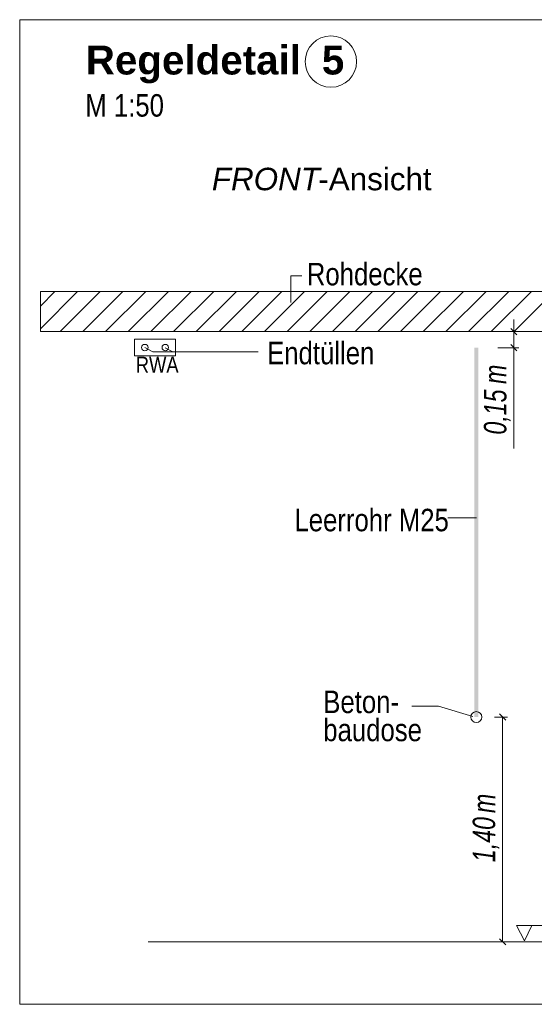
# Model space of a CAD drawing. Extents: x -620 to 300, y 62 to 1162.
# Tile 280 of 322: x 123 to 155, y 925 to 986. Entities that reach past the tile are written whole.
import ezdxf
from ezdxf.lldxf.tags import DXFTag

# ---------------------------------------------------------------- set-up
doc = ezdxf.new("R2010")
doc.units = 0
doc.layers.get('0').update_dxf_attribs({"lineweight": 13})
for name, color, linetype, lineweight, true_color in [('E_Aussparung Bemaßung-A06G94UP8I', 5, 'Continuous', 9, 0x0000ff), ('E_Betonbaudose', 1, 'Continuous', 13, 0xff0000), ('E_Detail_Beschriftung', 7, 'Continuous', 13, 0x009900), ('E_Detail_Wandschraffur', 7, 'Continuous', 5, 0xc0c0c0), ('E_FT_RWA', 7, 'Continuous', 13, 0xe26e0e), ('E_Leerrohr Beschriftung', 1, 'Continuous', 9, 0xff0000)]:
    doc.layers.add(name, color=color, linetype=linetype, lineweight=lineweight, true_color=true_color)
doc.layers.add('E_Detail_Linie_Text_Bem', color=7, linetype='Continuous', lineweight=13)
doc.styles.get("Standard").update_dxf_attribs({"font": 'ARIALN.TTF'})
tags = doc.linetypes.add('fein_strichliert', pattern=[4, 1, -2, 1]).pattern_tags.tags
tags[8:9] = [DXFTag(74, 4), DXFTag(75, 0), DXFTag(340, '0'), DXFTag(46, 0.0), DXFTag(50, 0.0), DXFTag(44, 0.0), DXFTag(45, 0.0)]
tags[6:7] = [DXFTag(74, 4), DXFTag(75, 0), DXFTag(340, '0'), DXFTag(46, 0.0), DXFTag(50, 0.0), DXFTag(44, 0.0), DXFTag(45, 0.0)]
tags[4:5] = [DXFTag(74, 4), DXFTag(75, 0), DXFTag(340, '0'), DXFTag(46, 0.0), DXFTag(50, 0.0), DXFTag(44, 0.0), DXFTag(45, 0.0)]
tags = doc.linetypes.add('fein_strichliert-A06G94UT8I', pattern=[4, 1, -2, 1]).pattern_tags.tags
tags[8:9] = [DXFTag(74, 4), DXFTag(75, 0), DXFTag(340, '0'), DXFTag(46, 0.0), DXFTag(50, 0.0), DXFTag(44, 0.0), DXFTag(45, 0.0)]
tags[6:7] = [DXFTag(74, 4), DXFTag(75, 0), DXFTag(340, '0'), DXFTag(46, 0.0), DXFTag(50, 0.0), DXFTag(44, 0.0), DXFTag(45, 0.0)]
tags[4:5] = [DXFTag(74, 4), DXFTag(75, 0), DXFTag(340, '0'), DXFTag(46, 0.0), DXFTag(50, 0.0), DXFTag(44, 0.0), DXFTag(45, 0.0)]

# ---------------------------------------------------------------- blocks, each defined once
blk = doc.blocks.new('Referenz-A06G94UU8I')
at = {"layer": 'E_Aussparung Bemaßung-A06G94UP8I', "linetype": 'Continuous', "ltscale": 0.13}
for p, q in [((153.527, 967.391), (153.527, 959.353)), ((153.827, 966.627), (152.527, 966.627)), ((153.336, 966.818), (153.718, 966.436)), ((153.336, 965.818), (153.718, 965.436)), ((153.827, 965.627), (152.527, 965.627)), ((153.127, 942.627), (152.327, 942.627)), ((153.018, 942.436), (152.636, 942.818)), ((152.827, 942.627), (152.827, 928.627)), ((153.127, 928.627), (152.327, 928.627)), ((153.018, 928.436), (152.636, 928.818))]:
    blk.add_line(p, q, dxfattribs=at)
at = {"layer": 'E_Betonbaudose', "linetype": 'Continuous', "ltscale": 0.13}
for centre, radius in [((130.525, 965.637), 0.2), ((131.8, 965.637), 0.2), ((151.186, 942.627), 0.34)]:
    blk.add_circle(centre, radius, dxfattribs=at)
at = {"layer": 'E_Detail_Linie_Text_Bem', "linetype": 'fein_strichliert-A06G94UT8I', "ltscale": 0.65}
for p, q in [((185.494, 986.054), (122.725, 986.054)), ((122.725, 986.054), (122.725, 924.738)), ((122.725, 924.738), (182.468, 924.738))]:
    blk.add_line(p, q, dxfattribs=at)
at = {"layer": 'E_Detail_Linie_Text_Bem', "color": 0, "linetype": 'Continuous', "ltscale": 0.13}
for p, q in [((139.616, 968.448), (139.616, 970.096)), ((139.616, 970.096), (140.302, 970.096)), ((131.015, 965.366), (130.525, 965.637)), ((131.015, 965.366), (137.584, 965.366)), ((132.272, 965.366), (131.8, 965.627)), ((149.42, 955.041), (151.205, 955.041)), ((147.158, 943.301), (148.819, 943.301)), ((148.819, 943.301), (150.97, 942.66)), ((154.194, 928.693), (153.685, 929.643)), ((153.685, 929.643), (156.369, 929.643)), ((154.652, 929.646), (154.194, 928.693))]:
    blk.add_line(p, q, dxfattribs=at)
at = {"layer": 'E_Detail_Linie_Text_Bem', "linetype": 'Continuous', "ltscale": 0.13}
for p, q in [((175.342, 969.127), (124.014, 969.127)), ((124.014, 969.127), (124.014, 966.627)), ((124.014, 966.627), (134.407, 966.627)), ((124.014, 966.627), (172.842, 966.627)), ((134.407, 966.627), (175.342, 966.627)), ((130.741, 928.627), (167.754, 928.627))]:
    blk.add_line(p, q, dxfattribs=at)
blk.add_solid([(151.311, 965.628), (151.311, 942.627), (151.061, 965.627), (151.061, 942.627)], dxfattribs=at)
at = {"layer": 'E_Detail_Wandschraffur', "linetype": 'ByBlock', "ltscale": 0.13}
for p, q in [((124.014, 966.806), (126.336, 969.127)), ((126.664, 966.627), (129.164, 969.127)), ((129.493, 966.627), (131.993, 969.127)), ((132.321, 966.627), (134.821, 969.127)), ((135.15, 966.627), (137.65, 969.127)), ((137.978, 966.627), (140.478, 969.127)), ((140.807, 966.627), (143.307, 969.127)), ((143.635, 966.627), (146.135, 969.127)), ((146.463, 966.627), (148.963, 969.127)), ((149.292, 966.627), (151.792, 969.127)), ((152.12, 966.627), (154.62, 969.127))]:
    blk.add_line(p, q, dxfattribs=at)
at = {"layer": 'E_Detail_Wandschraffur', "linetype": 'fein_strichliert', "ltscale": 0.13}
for p, q in [((124.014, 968.22), (124.922, 969.127)), ((125.25, 966.627), (127.75, 969.127)), ((128.079, 966.627), (130.579, 969.127)), ((130.907, 966.627), (133.407, 969.127)), ((133.735, 966.627), (136.235, 969.127)), ((136.564, 966.627), (139.064, 969.127)), ((139.392, 966.627), (141.892, 969.127)), ((142.221, 966.627), (144.721, 969.127)), ((145.049, 966.627), (147.549, 969.127)), ((147.878, 966.627), (150.378, 969.127)), ((150.706, 966.627), (153.206, 969.127)), ((153.534, 966.627), (156.034, 969.127))]:
    blk.add_line(p, q, dxfattribs=at)
at = {"layer": 'E_FT_RWA', "linetype": 'Continuous', "ltscale": 0.13}
for p, q in [((129.887, 966.162), (132.437, 966.162)), ((129.887, 965.112), (129.887, 966.162)), ((132.437, 965.112), (132.437, 966.162)), ((129.887, 965.112), (132.437, 965.112))]:
    blk.add_line(p, q, dxfattribs=at)
at = {"layer": 'E_Leerrohr Beschriftung', "linetype": 'Continuous', "ltscale": 0.13}
blk.add_circle((142.124, 983.447), 1.6, dxfattribs=at)
at = {"layer": 'E_Aussparung Bemaßung-A06G94UP8I', "linetype": 'Continuous', "ltscale": 0.13, "char_height": 1.4, "attachment_point": 1, "rotation": 90}
for s, insert in [('{\\W0.9;\\fArial Narrow|b0|i1;m}', (151.66, 963.368)), ('{\\W0.9;\\fArial Narrow|b0|i1;0,15 }', (151.66, 960.215)), ('{\\W0.9;\\fArial Narrow|b0|i1;m}', (150.96, 936.648)), ('{\\W0.9;\\fArial Narrow|b0|i1;1,40 }', (150.96, 933.591))]:
    blk.add_mtext(s, dxfattribs=dict(at, insert=insert))
at = {"layer": 'E_Detail_Beschriftung', "color": 1, "linetype": 'Continuous', "lineweight": 35, "ltscale": 0.35, "true_color": 0xff0000, "char_height": 1.8, "attachment_point": 1}
for s, insert in [('{\\fArial|b1|i0;Regeldetail}', (126.843, 984.442)), ('{\\fArial|b1|i0;5}', (141.557, 984.442))]:
    blk.add_mtext(s, dxfattribs=dict(at, insert=insert))
at = {"layer": 'E_Detail_Beschriftung', "linetype": 'Continuous', "ltscale": 0.13, "char_height": 1.4, "attachment_point": 1}
for s, insert in [('{\\fArial Narrow;M 1:50}', (126.813, 981.418)), ('{\\fArial Narrow;Rohdecke}', (140.62, 970.912)), ('{\\fArial Narrow;Endtüllen}', (138.143, 965.996)), ('{\\fArial Narrow;Leerrohr M25}', (139.848, 955.596)), ('{\\fArial Narrow;Beton-}', (141.645, 944.273)), ('{\\fArial Narrow;baudose}', (141.645, 942.523))]:
    blk.add_mtext(s, dxfattribs=dict(at, insert=insert))
at = {"layer": 'E_Detail_Beschriftung', "linetype": 'Continuous', "lineweight": -2, "ltscale": 0.25, "char_height": 1.4, "attachment_point": 1}
for s, insert in [('{\\fArial|b0|i1;FRONT}', (134.703, 976.833)), ('{\\fArial;-Ansicht}', (141.338, 976.833))]:
    blk.add_mtext(s, dxfattribs=dict(at, insert=insert))
at = {"layer": 'E_FT_RWA', "linetype": 'ByBlock', "ltscale": 0.13, "insert": (129.959, 965.067), "char_height": 1, "attachment_point": 1}
blk.add_mtext('{\\fArial Narrow;RWA}', dxfattribs=at)

msp = doc.modelspace()

# ---------------------------------------------------------------- block references
at = {"color": 8, "lineweight": 25, "ltscale": 0.25, "true_color": 0x808080}
msp.add_blockref('Referenz-A06G94UU8I', (0, 0), dxfattribs=at)

doc.saveas('drawing.dxf')
